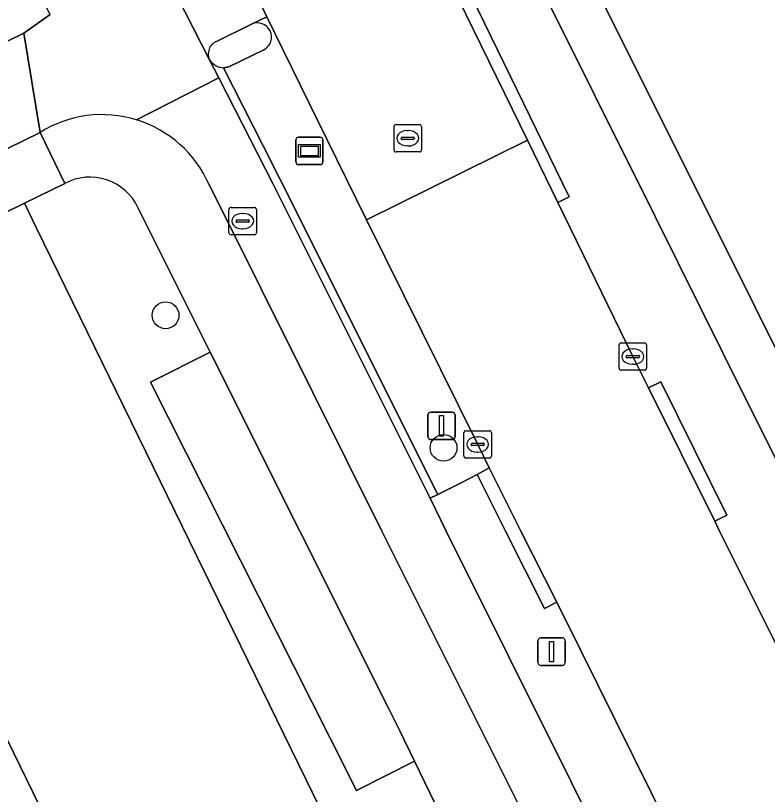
# Model space of a CAD drawing. Extents: x 160455 to 162082, y 388339 to 389736.
# Drawn here: x 161005.5 to 161032.93, y 388740.39 to 388768.82 of the extents above; entities that cross this region are included whole.
import ezdxf

# ---------------------------------------------------------------- set-up
doc = ezdxf.new("R2010")
doc.units = 0
for name, color, linetype in [('IMGEO_Berm_groen', 7, 'Continuous'), ('IMGEO_Boom', 7, 'Continuous'), ('IMGEO_Erf', 7, 'Continuous'), ('IMGEO_Fietspad_gesloten', 7, 'Continuous'), ('IMGEO_Fietspad_open', 7, 'Continuous'), ('IMGEO_Groenvoorziening', 7, 'Continuous'), ('IMGEO_Hek', 7, 'Continuous'), ('IMGEO_Kolk', 7, 'Continuous'), ('IMGEO_Lichtmast', 7, 'Continuous'), ('IMGEO_Pand', 7, 'Continuous'), ('IMGEO_Rijbaan_lokaal_gesloten', 7, 'Continuous'), ('IMGEO_Rioolput', 7, 'Continuous'), ('IMGEO_Straatnaambord', 7, 'Continuous'), ('IMGEO_Verkeersbordpaal', 7, 'Continuous'), ('IMGEO_Verkeerseiland_open', 7, 'Continuous'), ('IMGEO_Voetpad_open', 7, 'Continuous')]:
    doc.layers.add(name, color=color, linetype=linetype)

msp = doc.modelspace()

# ---------------------------------------------------------------- linework, layer by layer
at = {"layer": 'IMGEO_Berm_groen'}
msp.add_lwpolyline([(161006.759, 388768.862), (161006.221, 388769.932), (161005.782, 388769.718), (161005.511, 388770.302), (161005.645, 388770.381), (161004.923, 388771.881), (161000.979, 388767.447), (161001.239, 388766.89), (161001.6, 388766.116), (161005.803, 388768.175)], close=True, dxfattribs=at)
for points in [[(161018.304, 388761.361), (161016.503, 388765.03), (161014.665, 388768.774), (161014.107, 388768.504)], [(161014.564, 388767.571), (161013.28, 388766.95), (161013.089, 388766.909), (161014.533, 388764.066), (161015.158, 388762.837), (161020.912, 388751.337), (161021.789, 388751.771), (161022.341, 388752.071), (161022.779, 388752.31), (161022.362, 388753.164), (161018.304, 388761.361)]]:
    msp.add_lwpolyline(points, dxfattribs=at)
msp.add_arc((161014.319, 388768.029), 0.52, 298.1038, 114.089, dxfattribs=at)
at = {"layer": 'IMGEO_Boom'}
for centre in [(161010.973, 388757.877), (161021.116, 388753.038)]:
    msp.add_circle(centre, 0.489, dxfattribs=at)
at = {"layer": 'IMGEO_Erf'}
for points in [[(161020.621, 388731.678), (161006.266, 388761.054), (161005.821, 388761.965), (161000, 388759.109), (160981.436, 388750), (160962.382, 388740.651), (160963.059, 388739.275), (160967.518, 388741.446), (160982.232, 388711.367), (160983.598, 388711.346), (160986.381, 388705.418), (161000, 388705.227), (161020.646, 388704.937), (161020.64, 388710.846), (161020.64, 388711.063)], [(160994.446, 388721.812), (160994.186, 388722.342), (160992.005, 388721.275), (160992.265, 388720.746), (160985.061, 388717.206), (160985.007, 388717.316), (160980.412, 388726.718), (160978.766, 388730.087), (160973.602, 388740.653), (160980.818, 388744.18), (160981.077, 388743.649), (160983.269, 388744.72), (160983.009, 388745.25), (160992.728, 388750), (160999.714, 388753.414), (160999.791, 388753.452), (161000, 388753.025), (161001.478, 388750), (161004.954, 388742.889), (161006.623, 388739.473), (161011.231, 388730.046), (161000, 388724.537)]]:
    msp.add_lwpolyline(points, close=True, dxfattribs=at)
at = {"layer": 'IMGEO_Fietspad_gesloten'}
for points in [[(161009.914, 388765.012), (161012.918, 388766.55), (161012.581, 388767.208), (161010.499, 388771.285)], [(161040.176, 388742.759), (161036.563, 388750), (161030.427, 388762.298), (161025.995, 388771.182), (161024.41, 388770.383), (161028.835, 388761.48), (161031.304, 388756.511), (161034.547, 388750), (161038.83, 388741.4)], [(161006.759, 388768.862), (161005.803, 388768.175), (161006.396, 388764.552)], [(160976.671, 388750), (161000, 388761.421), (161006.396, 388764.552), (161005.803, 388768.175), (161001.6, 388766.116), (161000, 388765.333), (160968.696, 388750), (160830.802, 388682.457), (160825.311, 388679.157), (160825.396, 388678.948)], [(161028.054, 388736.254), (161021.212, 388750), (161020.63, 388751.197), (161018.22, 388756.025), (161014.904, 388762.669), (161012.918, 388766.55), (161009.914, 388765.012)], [(161012.559, 388762.647), (161016.345, 388755.061), (161018.87, 388750), (161026.278, 388735.154)]]:
    msp.add_lwpolyline(points, dxfattribs=at)
for centre, radius, start, end in [((161008.657, 388760.945), 4.257, 72.8216, 122.0774), ((161008.658, 388760.945), 4.256, 23.5643, 72.8333)]:
    msp.add_arc(centre, radius, start, end, dxfattribs=at)
at = {"layer": 'IMGEO_Fietspad_open'}
for points in [[(161012.83, 388767.876), (161014.107, 388768.504), (161014.665, 388768.774), (161013.067, 388772.028), (161011.169, 388771.082)], [(161010.499, 388771.285), (161012.581, 388767.208)]]:
    msp.add_lwpolyline(points, dxfattribs=at)
msp.add_arc((161013.019, 388767.425), 0.489, 112.7539, 206.3598, dxfattribs=at)
at = {"layer": 'IMGEO_Groenvoorziening'}
for points in [[(161007.303, 388762.692), (161005.821, 388761.965), (161006.266, 388761.054), (161020.621, 388731.678), (161020.64, 388711.063), (161020.64, 388710.846), (161020.646, 388704.937), (161020.65, 388700.126), (161024.549, 388700.134), (161024.489, 388703.87), (161024.477, 388712.446), (161024.428, 388732.082)], [(161010.424, 388755.441), (161012.606, 388756.532), (161011.5, 388758.743), (161009.965, 388761.812)], [(161023.999, 388733.578), (161020.816, 388740.042), (161020.056, 388741.603), (161017.942, 388740.535), (161016.983, 388742.435), (161010.424, 388755.441)]]:
    msp.add_lwpolyline(points, dxfattribs=at)
msp.add_arc((161008.217, 388760.989), 1.932, 25.1978, 118.2167, dxfattribs=at)
at = {"layer": 'IMGEO_Hek'}
msp.add_lwpolyline([(161006.266, 388761.054), (161020.621, 388731.678), (161020.64, 388711.063)], dxfattribs=at)
at = {"layer": 'IMGEO_Kolk'}
for p, q in [((161027.522, 388755.943), (161027.522, 388756.795)), ((161027.597, 388756.869), (161028.449, 388756.869)), ((161028.523, 388756.795), (161028.523, 388755.943)), ((161028.01, 388756.649), (161028.035, 388756.649)), ((161027.781, 388756.363), (161027.781, 388756.375)), ((161028.219, 388756.326), (161027.821, 388756.326)), ((161027.824, 388756.412), (161028.222, 388756.412)), ((161028.265, 388756.375), (161028.265, 388756.363)), ((161028.033, 388756.089), (161028.008, 388756.089)), ((161028.449, 388755.869), (161027.597, 388755.869)), ((161021.86, 388752.737), (161021.86, 388753.589)), ((161021.935, 388753.663), (161022.787, 388753.663)), ((161022.348, 388753.443), (161022.373, 388753.443)), ((161022.861, 388753.589), (161022.861, 388752.737)), ((161022.119, 388753.157), (161022.119, 388753.169)), ((161022.557, 388753.12), (161022.159, 388753.12)), ((161022.162, 388753.206), (161022.56, 388753.206)), ((161022.603, 388753.169), (161022.603, 388753.157)), ((161022.371, 388752.883), (161022.346, 388752.883)), ((161022.787, 388752.663), (161021.935, 388752.663))]:
    msp.add_line(p, q, dxfattribs=at)
for points in [[(161027.522, 388755.943), (161027.522, 388756.795)], [(161027.597, 388756.869), (161028.449, 388756.869)], [(161028.523, 388756.795), (161028.523, 388755.943)], [(161028.449, 388755.869), (161027.597, 388755.869)], [(161021.86, 388752.737), (161021.86, 388753.589)], [(161021.935, 388753.663), (161022.787, 388753.663)], [(161022.861, 388753.589), (161022.861, 388752.737)], [(161022.787, 388752.663), (161021.935, 388752.663)]]:
    msp.add_lwpolyline(points, dxfattribs=at)
for centre, radius, start, end in [((161027.599, 388756.793), 0.0765, 91.552, 178.448), ((161027.599, 388756.793), 0.0765, 91.552, 178.448), ((161028.447, 388756.793), 0.0765, 1.552, 88.448), ((161028.447, 388756.793), 0.0765, 1.552, 88.448), ((161027.821, 388756.372), 0.0403, 85.8775, 175.7526), ((161027.818, 388756.362), 0.0366, 178.938, 274.7102), ((161028.222, 388756.369), 0.043, 264.8664, 352.4533), ((161028.226, 388756.374), 0.0386, 1.7309, 96.639), ((161027.599, 388755.945), 0.0765, 181.552, 268.448), ((161027.599, 388755.945), 0.0765, 181.552, 268.448), ((161028.447, 388755.945), 0.0765, 271.552, 358.448), ((161028.447, 388755.945), 0.0765, 271.552, 358.448), ((161021.937, 388753.587), 0.0765, 91.552, 178.448), ((161021.937, 388753.587), 0.0765, 91.552, 178.448), ((161022.785, 388753.587), 0.0765, 1.552, 88.448), ((161022.785, 388753.587), 0.0765, 1.552, 88.448), ((161022.159, 388753.166), 0.0403, 85.8775, 175.7526), ((161022.156, 388753.156), 0.0366, 178.938, 274.7102), ((161022.56, 388753.163), 0.043, 264.8664, 352.4533), ((161022.564, 388753.168), 0.0386, 1.7309, 96.639), ((161021.937, 388752.739), 0.0765, 181.552, 268.448), ((161021.937, 388752.739), 0.0765, 181.552, 268.448), ((161022.785, 388752.739), 0.0765, 271.552, 358.448), ((161022.785, 388752.739), 0.0765, 271.552, 358.448)]:
    msp.add_arc(centre, radius, start, end, dxfattribs=at)
for centre, major_axis, ratio, start_param, end_param in [((161028.009, 388756.369), (-0.387, 0.002), 0.722429, 4.712389, 7.853982), ((161028.034, 388756.369), (-0.39, 0.002), 0.717154, 1.570796, 4.712389), ((161022.347, 388753.163), (-0.387, 0.002), 0.722429, 4.712389, 7.853982), ((161022.372, 388753.163), (-0.39, 0.002), 0.717154, 1.570796, 4.712389)]:
    msp.add_ellipse(centre, major_axis=major_axis, ratio=ratio, start_param=start_param, end_param=end_param, dxfattribs=at)
at = {"layer": 'IMGEO_Lichtmast'}
for p, q in [((161024.56, 388745.197), (161024.56, 388745.997)), ((161024.56, 388745.997), (161024.56, 388745.197)), ((161024.66, 388746.097), (161025.45, 388746.097)), ((161025.45, 388746.097), (161024.66, 388746.097)), ((161025.55, 388745.997), (161025.55, 388745.197)), ((161025.55, 388745.197), (161025.55, 388745.997)), ((161025.45, 388745.097), (161024.66, 388745.097)), ((161024.66, 388745.097), (161025.45, 388745.097))]:
    msp.add_line(p, q, dxfattribs=at)
msp.add_lwpolyline([(161024.98, 388745.972), (161025.13, 388745.972), (161025.13, 388745.222), (161024.98, 388745.222), (161024.98, 388745.972)], dxfattribs=at)
for centre, start, end in [((161024.66, 388745.997), 90, 180), ((161024.66, 388745.997), 90, 180), ((161025.45, 388745.997), 0, 90), ((161025.45, 388745.997), 360, 90), ((161024.66, 388745.197), 180, 270), ((161024.66, 388745.197), 180, 270), ((161025.45, 388745.197), 270, 0), ((161025.45, 388745.197), 270, 0)]:
    msp.add_arc(centre, 0.1, start, end, dxfattribs=at)
at = {"layer": 'IMGEO_Pand'}
msp.add_lwpolyline([(160983.009, 388745.25), (160983.269, 388744.72), (160981.077, 388743.649), (160980.818, 388744.18), (160973.602, 388740.653), (160978.766, 388730.087), (160980.412, 388726.718), (160985.007, 388717.316), (160985.061, 388717.206), (160992.265, 388720.746), (160992.005, 388721.275), (160994.186, 388722.342), (160994.446, 388721.812), (161000, 388724.537), (161011.231, 388730.046), (161006.623, 388739.473), (161004.954, 388742.889), (161001.478, 388750), (161000, 388753.025), (160999.791, 388753.452), (160999.714, 388753.414), (160992.728, 388750)], close=True, dxfattribs=at)
at = {"layer": 'IMGEO_Rijbaan_lokaal_gesloten'}
for points in [[(161017.389, 388778.145), (161011.542, 388775.192), (161013.067, 388772.028), (161014.665, 388768.774), (161016.503, 388765.03), (161018.304, 388761.361), (161024.183, 388764.27), (161020.52, 388771.766), (161018.921, 388775.016)], [(161022.779, 388752.31), (161023.94, 388750), (161025.246, 388747.403), (161026.106, 388745.686), (161029.988, 388737.834), (161030.599, 388736.482), (161036.519, 388739.215), (161036.458, 388739.377), (161036.051, 388740.284), (161033.14, 388746.079), (161031.186, 388750), (161031.008, 388750.36), (161028.594, 388755.226), (161028.021, 388756.368), (161025.287, 388761.998), (161024.183, 388764.27), (161018.304, 388761.361), (161022.362, 388753.164)]]:
    msp.add_lwpolyline(points, close=True, dxfattribs=at)
at = {"layer": 'IMGEO_Rioolput'}
for p, q in [((161019.309, 388763.913), (161019.309, 388764.765)), ((161019.384, 388764.839), (161020.236, 388764.839)), ((161020.31, 388764.765), (161020.31, 388763.913)), ((161019.797, 388764.619), (161019.822, 388764.619)), ((161019.568, 388764.333), (161019.568, 388764.345)), ((161020.006, 388764.296), (161019.608, 388764.296)), ((161019.611, 388764.382), (161020.009, 388764.382)), ((161020.052, 388764.345), (161020.052, 388764.333)), ((161019.82, 388764.059), (161019.795, 388764.059)), ((161020.236, 388763.839), (161019.384, 388763.839)), ((161013.287, 388760.889), (161013.287, 388761.741)), ((161013.362, 388761.815), (161014.214, 388761.815)), ((161014.288, 388761.741), (161014.288, 388760.889)), ((161013.589, 388761.358), (161013.987, 388761.358)), ((161013.775, 388761.595), (161013.8, 388761.595)), ((161013.546, 388761.309), (161013.546, 388761.321)), ((161013.984, 388761.272), (161013.586, 388761.272)), ((161014.03, 388761.321), (161014.03, 388761.309)), ((161014.214, 388760.815), (161013.362, 388760.815)), ((161013.798, 388761.035), (161013.773, 388761.035))]:
    msp.add_line(p, q, dxfattribs=at)
for points in [[(161019.309, 388763.913), (161019.309, 388764.765)], [(161019.384, 388764.839), (161020.236, 388764.839)], [(161020.31, 388764.765), (161020.31, 388763.913)], [(161020.236, 388763.839), (161019.384, 388763.839)], [(161013.287, 388760.889), (161013.287, 388761.741)], [(161013.362, 388761.815), (161014.214, 388761.815)], [(161014.288, 388761.741), (161014.288, 388760.889)], [(161014.214, 388760.815), (161013.362, 388760.815)]]:
    msp.add_lwpolyline(points, dxfattribs=at)
for centre, radius, start, end in [((161019.386, 388764.763), 0.0765, 91.552, 178.448), ((161019.386, 388764.763), 0.0765, 91.552, 178.448), ((161020.234, 388764.763), 0.0765, 1.552, 88.448), ((161020.234, 388764.763), 0.0765, 1.552, 88.448), ((161019.608, 388764.342), 0.0403, 85.8775, 175.7526), ((161019.605, 388764.332), 0.0366, 178.938, 274.7102), ((161020.009, 388764.339), 0.043, 264.8664, 352.4533), ((161020.013, 388764.344), 0.0386, 1.7309, 96.639), ((161019.386, 388763.915), 0.0765, 181.552, 268.448), ((161019.386, 388763.915), 0.0765, 181.552, 268.448), ((161020.234, 388763.915), 0.0765, 271.552, 358.448), ((161020.234, 388763.915), 0.0765, 271.552, 358.448), ((161013.364, 388761.739), 0.0765, 91.552, 178.448), ((161013.364, 388761.739), 0.0765, 91.552, 178.448), ((161014.212, 388761.739), 0.0765, 1.552, 88.448), ((161014.212, 388761.739), 0.0765, 1.552, 88.448), ((161013.586, 388761.318), 0.0403, 85.8775, 175.7526), ((161013.991, 388761.32), 0.0386, 1.7309, 96.639), ((161013.583, 388761.308), 0.0366, 178.938, 274.7102), ((161013.987, 388761.315), 0.043, 264.8664, 352.4533), ((161013.364, 388760.891), 0.0765, 181.552, 268.448), ((161013.364, 388760.891), 0.0765, 181.552, 268.448), ((161014.212, 388760.891), 0.0765, 271.552, 358.448), ((161014.212, 388760.891), 0.0765, 271.552, 358.448)]:
    msp.add_arc(centre, radius, start, end, dxfattribs=at)
for centre, major_axis, ratio, start_param, end_param in [((161019.796, 388764.339), (-0.387, 0.002), 0.722429, 4.712389, 7.853982), ((161019.821, 388764.339), (-0.39, 0.002), 0.717154, 1.570796, 4.712389), ((161013.774, 388761.315), (-0.387, 0.002), 0.722429, 4.712389, 7.853982), ((161013.799, 388761.315), (-0.39, 0.002), 0.717154, 1.570796, 4.712389)]:
    msp.add_ellipse(centre, major_axis=major_axis, ratio=ratio, start_param=start_param, end_param=end_param, dxfattribs=at)
at = {"layer": 'IMGEO_Straatnaambord'}
for p, q in [((161015.727, 388763.476), (161015.727, 388764.276)), ((161015.727, 388764.276), (161015.727, 388763.476)), ((161015.827, 388764.376), (161016.617, 388764.376)), ((161016.617, 388764.376), (161015.827, 388764.376)), ((161016.717, 388764.276), (161016.717, 388763.476)), ((161016.717, 388763.476), (161016.717, 388764.276)), ((161016.617, 388763.376), (161015.827, 388763.376)), ((161015.827, 388763.376), (161016.617, 388763.376))]:
    msp.add_line(p, q, dxfattribs=at)
for points in [[(161015.828, 388764.108), (161016.616, 388764.108), (161016.616, 388763.644), (161015.828, 388763.644), (161015.828, 388764.108)], [(161015.893, 388764.043), (161015.893, 388763.709), (161016.551, 388763.709), (161016.551, 388764.043), (161015.893, 388764.043)]]:
    msp.add_lwpolyline(points, dxfattribs=at)
for centre, start, end in [((161015.827, 388764.276), 90, 180), ((161015.827, 388764.276), 90, 180), ((161016.617, 388764.276), 0, 90), ((161016.617, 388764.276), 360, 90), ((161015.827, 388763.476), 180, 270), ((161015.827, 388763.476), 180, 270), ((161016.617, 388763.476), 270, 0), ((161016.617, 388763.476), 270, 0)]:
    msp.add_arc(centre, 0.1, start, end, dxfattribs=at)
at = {"layer": 'IMGEO_Verkeersbordpaal'}
for p, q in [((161020.546, 388753.441), (161020.546, 388754.241)), ((161020.546, 388754.241), (161020.546, 388753.441)), ((161020.646, 388754.341), (161021.436, 388754.341)), ((161021.436, 388754.341), (161020.646, 388754.341)), ((161021.536, 388754.241), (161021.536, 388753.441)), ((161021.536, 388753.441), (161021.536, 388754.241)), ((161021.436, 388753.341), (161020.646, 388753.341)), ((161020.646, 388753.341), (161021.436, 388753.341))]:
    msp.add_line(p, q, dxfattribs=at)
msp.add_lwpolyline([(161020.966, 388754.216), (161021.116, 388754.216), (161021.116, 388753.466), (161020.966, 388753.466), (161020.966, 388754.216)], dxfattribs=at)
for centre, start, end in [((161020.646, 388754.241), 90, 180), ((161020.646, 388754.241), 90, 180), ((161021.436, 388754.241), 0, 90), ((161021.436, 388754.241), 360, 90), ((161020.646, 388753.441), 180, 270), ((161020.646, 388753.441), 180, 270), ((161021.436, 388753.441), 270, 0), ((161021.436, 388753.441), 270, 0)]:
    msp.add_arc(centre, 0.1, start, end, dxfattribs=at)
at = {"layer": 'IMGEO_Verkeerseiland_open'}
for points in [[(161022.625, 388772.791), (161020.948, 388771.974), (161025.701, 388762.199), (161025.287, 388761.998), (161028.021, 388756.368), (161028.594, 388755.226), (161029.042, 388755.448), (161031.454, 388750.581), (161031.008, 388750.36), (161031.186, 388750), (161033.14, 388746.079), (161036.051, 388740.284), (161036.458, 388739.377), (161036.519, 388739.215), (161036.623, 388738.938)], [(161038.83, 388741.4), (161034.547, 388750), (161031.304, 388756.511), (161028.835, 388761.48), (161024.41, 388770.383), (161023.771, 388771.668), (161023.304, 388772.58)], [(161014.107, 388768.504), (161012.83, 388767.876)], [(161013.089, 388766.909), (161013.28, 388766.95), (161014.564, 388767.571)], [(161012.581, 388767.208), (161012.918, 388766.55), (161014.904, 388762.669), (161018.22, 388756.025), (161020.63, 388751.197), (161020.912, 388751.337), (161015.158, 388762.837)], [(161015.158, 388762.837), (161014.533, 388764.066), (161013.089, 388766.909)], [(161028.438, 388735.484), (161028.711, 388735.61), (161030.599, 388736.482), (161029.988, 388737.834), (161026.106, 388745.686), (161025.246, 388747.403), (161024.8, 388747.179), (161023.382, 388750), (161022.341, 388752.071), (161021.789, 388751.771), (161020.912, 388751.337), (161020.63, 388751.197), (161021.212, 388750), (161028.054, 388736.254)]]:
    msp.add_lwpolyline(points, dxfattribs=at)
for points in [[(161025.287, 388761.998), (161025.701, 388762.199), (161020.948, 388771.974), (161020.52, 388771.766), (161024.183, 388764.27)], [(161031.008, 388750.36), (161031.454, 388750.581), (161029.042, 388755.448), (161028.594, 388755.226)], [(161022.779, 388752.31), (161022.341, 388752.071), (161023.382, 388750), (161024.8, 388747.179), (161025.246, 388747.403), (161023.94, 388750)]]:
    msp.add_lwpolyline(points, close=True, dxfattribs=at)
for centre, radius, start, end in [((161014.319, 388768.029), 0.52, 298.1038, 114.089), ((161013.019, 388767.425), 0.489, 112.7539, 206.3598), ((161013.13, 388767.56), 0.652, 212.6516, 266.3878), ((161013.13, 388767.56), 0.652, 212.6516, 266.3878)]:
    msp.add_arc(centre, radius, start, end, dxfattribs=at)
at = {"layer": 'IMGEO_Voetpad_open'}
for points in [[(161025.995, 388771.182), (161030.427, 388762.298), (161036.563, 388750), (161040.176, 388742.759)], [(160957.1, 388738.085), (160962.382, 388740.651), (160981.436, 388750), (161000, 388759.109), (161005.821, 388761.965), (161007.303, 388762.692), (161006.396, 388764.552), (161000, 388761.421), (160976.671, 388750), (160886.716, 388705.962)], [(161006.396, 388764.552), (161007.303, 388762.692)], [(161026.278, 388735.154), (161018.87, 388750), (161016.345, 388755.061), (161012.559, 388762.647)], [(161009.965, 388761.812), (161011.5, 388758.743), (161012.606, 388756.532), (161015.872, 388750), (161019.117, 388743.512), (161019.492, 388742.762), (161020.056, 388741.603), (161020.816, 388740.042), (161023.999, 388733.578)]]:
    msp.add_lwpolyline(points, dxfattribs=at)
msp.add_lwpolyline([(161015.872, 388750), (161012.606, 388756.532), (161010.424, 388755.441), (161016.983, 388742.435), (161017.942, 388740.535), (161020.056, 388741.603), (161019.492, 388742.762), (161019.117, 388743.512)], close=True, dxfattribs=at)
for centre, radius, start, end in [((161008.657, 388760.945), 4.257, 72.8216, 122.0774), ((161008.658, 388760.945), 4.256, 23.5643, 72.8333), ((161008.217, 388760.989), 1.932, 25.1978, 118.2167)]:
    msp.add_arc(centre, radius, start, end, dxfattribs=at)

doc.saveas('drawing.dxf')
